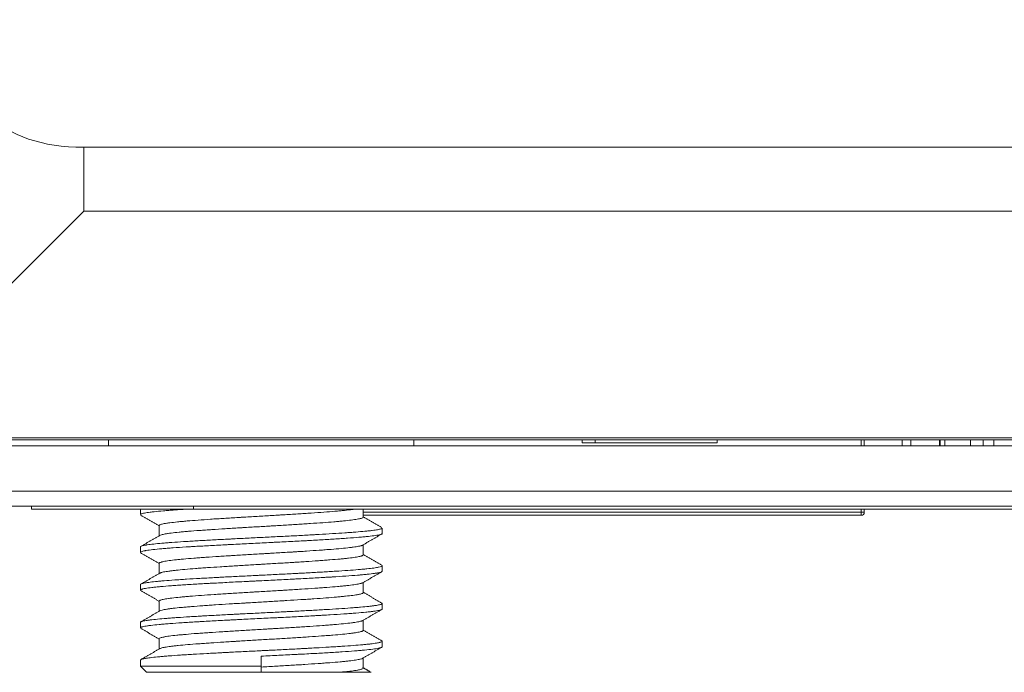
# Model space of a CAD drawing. Header units: millimetres. Extents: x 990 to 1809, y 0 to 562.
# Tile 536 of 550: x 1553 to 1586, y 273 to 295. Entities that reach past the tile are written whole.
import ezdxf

# ---------------------------------------------------------------- set-up
doc = ezdxf.new("R2010")
doc.units = ezdxf.units.MM
doc.layers.add('1', color=7, linetype='Continuous', true_color=0xffffff)
doc.layers.add('10', color=7, linetype='Continuous')

msp = doc.modelspace()

# ---------------------------------------------------------------- linework, layer by layer
at = {"layer": '1', "color": 7, "linetype": 'Continuous', "lineweight": 18}
for p, q in [((1555.474, 290.525), (1682.248, 290.525)), ((1555.474, 288.412), (1555.474, 290.525)), ((1555.474, 288.412), (1547.96, 280.898)), ((1682.248, 288.412), (1555.474, 288.412)), ((1547.96, 280.898), (1689.762, 280.898)), ((1696.698, 280.638), (1541.024, 280.638)), ((1547.96, 280.84), (1689.762, 280.84)), ((1536.875, 279.138), (1700.846, 279.138)), ((1700.846, 278.638), (1536.875, 278.638)), ((1553.752, 278.638), (1553.752, 278.538)), ((1559.106, 278.638), (1559.106, 278.538)), ((1559.106, 278.638), (1559.106, 278.538)), ((1567.957, 278.638), (1567.957, 278.638)), ((1568.101, 278.638), (1568.101, 278.638)), ((1569.345, 278.638), (1569.345, 278.638)), ((1569.488, 278.638), (1569.488, 278.638)), ((1578.383, 278.638), (1578.383, 278.638)), ((1579.776, 278.638), (1579.776, 278.638)), ((1579.914, 278.638), (1579.914, 278.638)), ((1567.957, 278.538), (1567.957, 278.526)), ((1568.101, 278.538), (1568.101, 278.526)), ((1569.345, 278.526), (1569.345, 278.538)), ((1569.488, 278.526), (1569.488, 278.538)), ((1578.383, 278.538), (1578.383, 278.526)), ((1579.776, 278.526), (1579.776, 278.538)), ((1579.914, 278.526), (1579.914, 278.538))]:
    msp.add_line(p, q, dxfattribs=at)
msp.add_ellipse((1574.909, 314.187), major_axis=(-22.581, -22.581), ratio=0.313146, start_param=5.979712, end_param=6.586658, dxfattribs=at)
for points in [[(1553.752, 278.638), (1555.537, 278.638), (1557.321, 278.638), (1559.106, 278.638)], [(1693.324, 278.638), (1648.585, 278.638), (1603.845, 278.638), (1559.106, 278.638)], [(1553.752, 278.538), (1555.537, 278.538), (1557.321, 278.538), (1559.106, 278.538)], [(1693.324, 278.538), (1648.585, 278.538), (1603.845, 278.538), (1559.106, 278.538)]]:
    msp.add_open_spline(points, degree=3, dxfattribs=at)
at = {"layer": '10', "color": 7, "linetype": 'Continuous', "lineweight": 18}
for p, q in [((1556.3, 280.84), (1556.3, 280.638)), ((1566.4, 280.638), (1566.4, 280.84)), ((1571.967, 280.84), (1571.967, 280.738)), ((1571.967, 280.738), (1572.402, 280.738)), ((1572.402, 280.738), (1572.402, 280.84)), ((1572.402, 280.738), (1576.436, 280.738)), ((1576.436, 280.738), (1576.436, 280.84)), ((1581.206, 280.638), (1581.206, 280.84)), ((1581.306, 280.84), (1581.306, 280.638)), ((1582.558, 280.638), (1582.558, 280.84)), ((1582.85, 280.638), (1582.85, 280.84)), ((1583.789, 280.638), (1583.789, 280.84)), ((1583.817, 280.84), (1583.817, 280.638)), ((1583.966, 280.84), (1583.966, 280.638)), ((1584.824, 280.84), (1584.824, 280.638)), ((1585.243, 280.67), (1585.243, 280.84)), ((1585.593, 280.84), (1585.593, 280.67)), ((1581.206, 278.638), (1581.206, 278.638)), ((1581.306, 278.638), (1581.306, 278.638)), ((1557.35, 278.538), (1557.35, 278.359)), ((1564.725, 278.278), (1564.725, 278.538)), ((1564.725, 278.438), (1581.206, 278.438)), ((1581.206, 278.338), (1564.725, 278.338)), ((1581.206, 278.438), (1581.206, 278.538)), ((1581.206, 278.438), (1581.306, 278.438)), ((1581.206, 278.438), (1581.206, 278.338)), ((1581.306, 278.538), (1581.306, 278.438)), ((1557.975, 277.999), (1557.975, 277.663)), ((1565.35, 277.734), (1565.35, 277.917)), ((1557.35, 277.292), (1557.35, 277.109)), ((1564.725, 277.028), (1564.725, 277.363)), ((1557.975, 276.748), (1557.975, 276.413)), ((1565.35, 276.484), (1565.35, 276.667)), ((1557.35, 276.042), (1557.35, 275.859)), ((1564.725, 275.778), (1564.725, 276.113)), ((1557.975, 275.499), (1557.975, 275.163)), ((1565.35, 275.234), (1565.35, 275.417)), ((1557.35, 274.792), (1557.35, 274.609)), ((1564.725, 274.528), (1564.725, 274.863)), ((1557.975, 274.248), (1557.975, 273.913)), ((1565.35, 273.984), (1565.35, 274.167)), ((1557.35, 273.542), (1557.35, 273.338)), ((1561.35, 273.338), (1561.35, 273.672)), ((1564.725, 273.278), (1564.725, 273.613)), ((1557.35, 273.338), (1557.55, 273.138)), ((1557.35, 273.338), (1561.35, 273.338)), ((1557.55, 273.138), (1561.35, 273.138)), ((1561.35, 273.338), (1561.35, 273.138)), ((1563.928, 273.138), (1561.35, 273.138))]:
    msp.add_line(p, q, dxfattribs=at)
for centre, radius, start, end in [((1585.418, 280.67), 0.175, 180, 190.5411), ((1585.418, 280.67), 0.175, 349.4589, 0), ((1581.206, 278.438), 0.1, 270, 0)]:
    msp.add_arc(centre, radius, start, end, dxfattribs=at)
for points, knots in [([(1557.35, 278.359), (1557.35, 278.362), (1557.351, 278.365), (1557.355, 278.37), (1557.358, 278.372), (1557.364, 278.376), (1557.366, 278.377), (1557.371, 278.38), (1557.383, 278.386), (1557.402, 278.392), (1557.456, 278.406), (1557.506, 278.416), (1557.602, 278.431), (1557.638, 278.435), (1557.696, 278.443), (1557.717, 278.445), (1557.759, 278.45), (1557.781, 278.453), (1557.894, 278.465), (1557.996, 278.475), (1558.168, 278.489), (1558.228, 278.494), (1558.322, 278.501), (1558.355, 278.504), (1558.421, 278.508), (1558.455, 278.511), (1558.605, 278.522), (1558.727, 278.53), (1558.856, 278.538)], [0, 0, 0, 0, 0.044472, 0.044472, 0.085348, 0.085348, 0.105787, 0.105787, 0.126225, 0.207978, 0.207978, 0.371484, 0.371484, 0.453236, 0.453236, 0.494113, 0.494113, 0.534989, 0.534989, 0.698495, 0.698495, 0.780248, 0.780248, 0.821125, 0.821125, 0.862001, 0.862001, 1, 1, 1, 1]), ([(1564.419, 278.538), (1564.4, 278.536), (1564.381, 278.533), (1564.286, 278.521), (1564.2, 278.511), (1564.057, 278.496), (1564.007, 278.491), (1563.927, 278.484), (1563.9, 278.481), (1563.845, 278.476), (1563.816, 278.474), (1563.672, 278.462), (1563.55, 278.452), (1563.289, 278.433), (1563.151, 278.423), (1562.932, 278.408), (1562.858, 278.403), (1562.708, 278.393), (1562.632, 278.388), (1562.401, 278.374), (1562.242, 278.364), (1562.04, 278.352), (1561.999, 278.35), (1561.916, 278.345), (1561.875, 278.342), (1561.751, 278.335), (1561.669, 278.33), (1561.422, 278.315), (1561.256, 278.305), (1561.009, 278.291), (1560.926, 278.286), (1560.802, 278.279), (1560.761, 278.276), (1560.679, 278.271), (1560.639, 278.269), (1560.436, 278.257), (1560.278, 278.247), (1560.048, 278.232), (1559.934, 278.225), (1559.822, 278.218), (1559.748, 278.213), (1559.711, 278.21), (1559.53, 278.198), (1559.393, 278.188), (1559.134, 278.169), (1559.011, 278.159), (1558.868, 278.147), (1558.84, 278.144), (1558.785, 278.139), (1558.758, 278.137), (1558.679, 278.13), (1558.63, 278.125), (1558.488, 278.11), (1558.403, 278.1), (1558.311, 278.088), (1558.293, 278.086), (1558.259, 278.081), (1558.242, 278.078), (1558.195, 278.071), (1558.166, 278.066), (1558.089, 278.051), (1558.05, 278.042), (1558.008, 278.027), (1557.992, 278.02), (1557.983, 278.012), (1557.978, 278.007), (1557.976, 278.005), (1557.975, 278.001), (1557.975, 278), (1557.975, 277.999)], [0, 0, 0, 0, 0.014783, 0.014783, 0.06913, 0.06913, 0.096304, 0.096304, 0.109891, 0.109891, 0.123478, 0.123478, 0.177826, 0.177826, 0.232174, 0.232174, 0.259348, 0.259348, 0.286522, 0.286522, 0.34087, 0.34087, 0.354457, 0.354457, 0.368044, 0.368044, 0.395217, 0.395217, 0.449565, 0.449565, 0.476739, 0.476739, 0.490326, 0.490326, 0.503913, 0.503913, 0.558261, 0.558261, 0.585435, 0.599022, 0.599022, 0.612609, 0.612609, 0.666957, 0.666957, 0.721305, 0.721305, 0.734891, 0.734891, 0.748478, 0.748478, 0.775652, 0.775652, 0.83, 0.83, 0.843587, 0.843587, 0.857174, 0.857174, 0.884348, 0.884348, 0.938696, 0.938696, 0.96587, 0.979457, 0.979457, 0.993044, 0.993044, 1, 1, 1, 1]), ([(1557.989, 277.671), (1558, 277.678), (1558.018, 277.685), (1558.076, 277.702), (1558.119, 277.712), (1558.189, 277.724), (1558.203, 277.726), (1558.234, 277.731), (1558.249, 277.734), (1558.299, 277.741), (1558.334, 277.745), (1558.448, 277.76), (1558.534, 277.769), (1558.654, 277.781), (1558.679, 277.784), (1558.729, 277.788), (1558.755, 277.791), (1558.835, 277.798), (1558.89, 277.803), (1559.06, 277.817), (1559.181, 277.827), (1559.374, 277.841), (1559.474, 277.848), (1559.577, 277.855), (1559.647, 277.86), (1559.683, 277.862), (1559.861, 277.874), (1560.007, 277.884), (1560.309, 277.903), (1560.464, 277.912), (1560.663, 277.924), (1560.703, 277.927), (1560.784, 277.932), (1560.824, 277.934), (1560.944, 277.941), (1561.025, 277.946), (1561.266, 277.96), (1561.427, 277.97), (1561.629, 277.982), (1561.67, 277.984), (1561.751, 277.989), (1561.791, 277.991), (1561.913, 277.998), (1561.992, 278.003), (1562.23, 278.018), (1562.384, 278.027), (1562.611, 278.041), (1562.686, 278.046), (1562.796, 278.053), (1562.833, 278.056), (1562.906, 278.061), (1562.942, 278.063), (1563.121, 278.075), (1563.256, 278.084), (1563.513, 278.103), (1563.635, 278.113), (1563.778, 278.125), (1563.807, 278.127), (1563.862, 278.132), (1563.889, 278.135), (1563.968, 278.142), (1564.018, 278.146), (1564.162, 278.161), (1564.248, 278.17), (1564.363, 278.185), (1564.399, 278.189), (1564.465, 278.199), (1564.496, 278.204), (1564.578, 278.218), (1564.622, 278.228), (1564.671, 278.242), (1564.692, 278.249), (1564.705, 278.256), (1564.713, 278.261), (1564.716, 278.263), (1564.723, 278.27), (1564.725, 278.274), (1564.725, 278.277)], [0, 0, 0, 0, 0.036456, 0.036456, 0.08368, 0.08368, 0.095486, 0.095486, 0.107291, 0.107291, 0.130903, 0.130903, 0.178126, 0.178126, 0.189932, 0.189932, 0.201738, 0.201738, 0.22535, 0.22535, 0.272573, 0.272573, 0.296185, 0.30799, 0.30799, 0.319796, 0.319796, 0.36702, 0.36702, 0.414243, 0.414243, 0.426049, 0.426049, 0.437854, 0.437854, 0.461466, 0.461466, 0.508689, 0.508689, 0.520495, 0.520495, 0.532301, 0.532301, 0.555913, 0.555913, 0.603136, 0.603136, 0.626748, 0.626748, 0.638554, 0.638554, 0.650359, 0.650359, 0.697583, 0.697583, 0.744806, 0.744806, 0.756612, 0.756612, 0.768418, 0.768418, 0.792029, 0.792029, 0.839253, 0.839253, 0.862864, 0.862864, 0.886476, 0.886476, 0.933699, 0.933699, 0.957311, 0.969117, 0.969117, 0.980923, 0.980923, 1, 1, 1, 1]), ([(1565.35, 277.917), (1565.35, 277.916), (1565.35, 277.916), (1565.349, 277.911), (1565.345, 277.906), (1565.335, 277.9), (1565.331, 277.897), (1565.321, 277.893), (1565.316, 277.891), (1565.284, 277.88), (1565.248, 277.871), (1565.152, 277.853), (1565.093, 277.845), (1565.005, 277.834), (1564.986, 277.831), (1564.948, 277.827), (1564.928, 277.825), (1564.867, 277.818), (1564.824, 277.814), (1564.687, 277.8), (1564.587, 277.792), (1564.421, 277.778), (1564.364, 277.774), (1564.274, 277.767), (1564.243, 277.765), (1564.181, 277.761), (1564.149, 277.759), (1563.988, 277.747), (1563.852, 277.739), (1563.567, 277.721), (1563.418, 277.712), (1563.223, 277.701), (1563.184, 277.699), (1563.104, 277.695), (1563.064, 277.692), (1562.942, 277.686), (1562.86, 277.681), (1562.612, 277.668), (1562.443, 277.659), (1562.185, 277.646), (1562.098, 277.642), (1561.923, 277.633), (1561.835, 277.628), (1561.568, 277.615), (1561.391, 277.606), (1561.038, 277.589), (1560.862, 277.58), (1560.6, 277.567), (1560.513, 277.562), (1560.382, 277.556), (1560.339, 277.553), (1560.253, 277.549), (1560.21, 277.547), (1559.998, 277.536), (1559.833, 277.527), (1559.513, 277.509), (1559.357, 277.501), (1559.168, 277.489), (1559.131, 277.487), (1559.057, 277.483), (1558.949, 277.476), (1558.844, 277.47), (1558.641, 277.457), (1558.514, 277.448), (1558.335, 277.435), (1558.277, 277.43), (1558.194, 277.423), (1558.166, 277.421), (1558.113, 277.417), (1558.087, 277.414), (1557.961, 277.403), (1557.87, 277.395), (1557.709, 277.377), (1557.639, 277.368), (1557.564, 277.357), (1557.55, 277.355), (1557.523, 277.351), (1557.485, 277.344), (1557.453, 277.337), (1557.399, 277.324), (1557.374, 277.315), (1557.354, 277.302), (1557.351, 277.298), (1557.35, 277.293), (1557.35, 277.292), (1557.35, 277.292)], [0, 0, 0, 0, 0.00237, 0.00237, 0.023539, 0.023539, 0.034123, 0.034123, 0.044707, 0.044707, 0.087044, 0.087044, 0.129381, 0.129381, 0.139965, 0.139965, 0.15055, 0.15055, 0.171718, 0.171718, 0.214055, 0.214055, 0.235224, 0.235224, 0.245808, 0.245808, 0.256392, 0.256392, 0.298729, 0.298729, 0.341066, 0.341066, 0.351651, 0.351651, 0.362235, 0.362235, 0.383403, 0.383403, 0.42574, 0.42574, 0.446909, 0.446909, 0.468077, 0.468077, 0.510414, 0.510414, 0.552751, 0.552751, 0.57392, 0.57392, 0.584504, 0.584504, 0.595088, 0.595088, 0.637425, 0.637425, 0.679762, 0.679762, 0.690347, 0.690347, 0.700931, 0.722099, 0.722099, 0.764436, 0.764436, 0.785605, 0.785605, 0.796189, 0.796189, 0.806773, 0.806773, 0.849111, 0.849111, 0.891448, 0.891448, 0.902032, 0.902032, 0.912616, 0.933785, 0.933785, 0.976122, 0.976122, 0.99729, 0.99729, 1, 1, 1, 1]), ([(1557.35, 277.109), (1557.35, 277.111), (1557.35, 277.112), (1557.355, 277.123), (1557.373, 277.133), (1557.421, 277.147), (1557.441, 277.152), (1557.476, 277.16), (1557.488, 277.162), (1557.509, 277.166), (1557.516, 277.167), (1557.53, 277.169), (1557.537, 277.171), (1557.605, 277.181), (1557.679, 277.191), (1557.852, 277.211), (1557.951, 277.22), (1558.091, 277.233), (1558.12, 277.235), (1558.179, 277.24), (1558.269, 277.247), (1558.365, 277.254), (1558.565, 277.269), (1558.708, 277.279), (1558.9, 277.291), (1558.958, 277.294), (1559.018, 277.298), (1559.058, 277.301), (1559.079, 277.302), (1559.18, 277.308), (1559.263, 277.313), (1559.517, 277.327), (1559.692, 277.337), (1559.964, 277.351), (1560.056, 277.356), (1560.196, 277.364), (1560.243, 277.366), (1560.338, 277.371), (1560.386, 277.374), (1560.625, 277.386), (1560.817, 277.395), (1561.205, 277.415), (1561.4, 277.424), (1561.646, 277.437), (1561.695, 277.439), (1561.793, 277.444), (1561.842, 277.446), (1561.987, 277.454), (1562.083, 277.459), (1562.369, 277.473), (1562.556, 277.483), (1562.785, 277.495), (1562.831, 277.497), (1562.922, 277.502), (1562.967, 277.505), (1563.102, 277.512), (1563.189, 277.517), (1563.445, 277.532), (1563.609, 277.541), (1563.842, 277.556), (1563.918, 277.561), (1564.029, 277.568), (1564.065, 277.57), (1564.137, 277.575), (1564.172, 277.578), (1564.343, 277.59), (1564.469, 277.6), (1564.641, 277.614), (1564.695, 277.619), (1564.773, 277.626), (1564.81, 277.63), (1564.846, 277.633), (1564.87, 277.636), (1564.882, 277.637), (1564.984, 277.648), (1565.062, 277.658), (1565.19, 277.677), (1565.241, 277.687), (1565.287, 277.699), (1565.296, 277.702), (1565.311, 277.706), (1565.317, 277.709), (1565.334, 277.716), (1565.342, 277.721), (1565.349, 277.729), (1565.35, 277.731), (1565.35, 277.734)], [0, 0, 0, 0, 0.006718, 0.006718, 0.053377, 0.053377, 0.076707, 0.076707, 0.088372, 0.088372, 0.094204, 0.094204, 0.100037, 0.100037, 0.146696, 0.146696, 0.193355, 0.193355, 0.20502, 0.20502, 0.216685, 0.240014, 0.240014, 0.286674, 0.286674, 0.298338, 0.304171, 0.304171, 0.310003, 0.310003, 0.333333, 0.333333, 0.379992, 0.379992, 0.403322, 0.403322, 0.414987, 0.414987, 0.426651, 0.426651, 0.473311, 0.473311, 0.51997, 0.51997, 0.531635, 0.531635, 0.543299, 0.543299, 0.566629, 0.566629, 0.613288, 0.613288, 0.624953, 0.624953, 0.636618, 0.636618, 0.659948, 0.659948, 0.706607, 0.706607, 0.729936, 0.729936, 0.741601, 0.741601, 0.753266, 0.753266, 0.799925, 0.799925, 0.823255, 0.823255, 0.83492, 0.840752, 0.840752, 0.846584, 0.846584, 0.893244, 0.893244, 0.939903, 0.939903, 0.951568, 0.951568, 0.963233, 0.963233, 0.986562, 0.986562, 1, 1, 1, 1]), ([(1564.708, 277.354), (1564.702, 277.35), (1564.694, 277.346), (1564.678, 277.34), (1564.671, 277.338), (1564.655, 277.333), (1564.647, 277.331), (1564.599, 277.318), (1564.55, 277.309), (1564.459, 277.294), (1564.426, 277.289), (1564.354, 277.279), (1564.316, 277.274), (1564.19, 277.26), (1564.097, 277.25), (1563.892, 277.23), (1563.78, 277.221), (1563.628, 277.208), (1563.597, 277.206), (1563.534, 277.201), (1563.502, 277.199), (1563.405, 277.191), (1563.339, 277.186), (1563.135, 277.172), (1562.992, 277.162), (1562.77, 277.147), (1562.694, 277.142), (1562.578, 277.135), (1562.539, 277.133), (1562.46, 277.128), (1562.421, 277.125), (1562.223, 277.113), (1562.063, 277.103), (1561.818, 277.089), (1561.695, 277.081), (1561.571, 277.074), (1561.487, 277.069), (1561.446, 277.067), (1561.237, 277.054), (1561.072, 277.045), (1560.745, 277.025), (1560.583, 277.016), (1560.382, 277.003), (1560.342, 277.001), (1560.263, 276.996), (1560.223, 276.993), (1560.106, 276.986), (1560.03, 276.981), (1559.804, 276.966), (1559.659, 276.957), (1559.485, 276.945), (1559.451, 276.942), (1559.382, 276.937), (1559.348, 276.935), (1559.248, 276.927), (1559.184, 276.922), (1558.997, 276.908), (1558.882, 276.898), (1558.721, 276.884), (1558.67, 276.879), (1558.597, 276.871), (1558.573, 276.869), (1558.526, 276.864), (1558.503, 276.861), (1558.394, 276.849), (1558.317, 276.839), (1558.186, 276.82), (1558.132, 276.81), (1558.078, 276.798), (1558.068, 276.795), (1558.05, 276.791), (1558.041, 276.788), (1558.018, 276.781), (1558.006, 276.776), (1557.982, 276.763), (1557.975, 276.756), (1557.975, 276.748)], [0, 0, 0, 0, 0.017639, 0.017639, 0.029754, 0.029754, 0.041868, 0.041868, 0.090327, 0.090327, 0.114557, 0.114557, 0.138786, 0.138786, 0.187245, 0.187245, 0.235704, 0.235704, 0.247819, 0.247819, 0.259934, 0.259934, 0.284163, 0.284163, 0.332622, 0.332622, 0.356852, 0.356852, 0.368967, 0.368967, 0.381081, 0.381081, 0.42954, 0.42954, 0.45377, 0.465885, 0.465885, 0.477999, 0.477999, 0.526458, 0.526458, 0.574917, 0.574917, 0.587032, 0.587032, 0.599147, 0.599147, 0.623376, 0.623376, 0.671835, 0.671835, 0.68395, 0.68395, 0.696065, 0.696065, 0.720294, 0.720294, 0.768753, 0.768753, 0.792983, 0.792983, 0.805098, 0.805098, 0.817212, 0.817212, 0.865671, 0.865671, 0.91413, 0.91413, 0.926245, 0.926245, 0.93836, 0.93836, 0.962589, 0.962589, 1, 1, 1, 1]), ([(1557.991, 276.422), (1557.997, 276.425), (1558.004, 276.429), (1558.018, 276.435), (1558.025, 276.437), (1558.04, 276.442), (1558.048, 276.444), (1558.075, 276.452), (1558.096, 276.456), (1558.167, 276.471), (1558.224, 276.48), (1558.327, 276.494), (1558.382, 276.502), (1558.444, 276.509), (1558.486, 276.514), (1558.508, 276.516), (1558.62, 276.528), (1558.718, 276.538), (1558.932, 276.557), (1559.048, 276.566), (1559.203, 276.578), (1559.235, 276.58), (1559.299, 276.585), (1559.332, 276.588), (1559.43, 276.595), (1559.497, 276.6), (1559.703, 276.614), (1559.845, 276.623), (1560.068, 276.638), (1560.143, 276.643), (1560.298, 276.652), (1560.375, 276.657), (1560.609, 276.671), (1560.768, 276.681), (1561.008, 276.695), (1561.129, 276.702), (1561.251, 276.709), (1561.332, 276.714), (1561.373, 276.717), (1561.577, 276.729), (1561.899, 276.747), (1562.213, 276.767), (1562.407, 276.779), (1562.446, 276.781), (1562.523, 276.786), (1562.561, 276.788), (1562.674, 276.795), (1562.748, 276.8), (1562.966, 276.814), (1563.106, 276.824), (1563.307, 276.838), (1563.373, 276.843), (1563.469, 276.85), (1563.501, 276.853), (1563.563, 276.857), (1563.593, 276.86), (1563.743, 276.872), (1563.854, 276.881), (1564.008, 276.895), (1564.081, 276.903), (1564.15, 276.91), (1564.195, 276.915), (1564.217, 276.917), (1564.322, 276.929), (1564.396, 276.939), (1564.521, 276.958), (1564.573, 276.967), (1564.625, 276.979), (1564.635, 276.981), (1564.652, 276.986), (1564.661, 276.989), (1564.683, 276.996), (1564.695, 277.001), (1564.718, 277.013), (1564.725, 277.02), (1564.725, 277.028)], [0, 0, 0, 0, 0.017026, 0.017026, 0.02885, 0.02885, 0.040674, 0.040674, 0.064321, 0.064321, 0.111616, 0.111616, 0.135263, 0.147087, 0.147087, 0.158911, 0.158911, 0.206205, 0.206205, 0.2535, 0.2535, 0.265324, 0.265324, 0.277147, 0.277147, 0.300795, 0.300795, 0.34809, 0.34809, 0.371737, 0.371737, 0.395384, 0.395384, 0.442679, 0.442679, 0.466326, 0.47815, 0.47815, 0.489974, 0.489974, 0.537269, 0.584563, 0.584563, 0.596387, 0.596387, 0.608211, 0.608211, 0.631858, 0.631858, 0.679153, 0.679153, 0.7028, 0.7028, 0.714624, 0.714624, 0.726448, 0.726448, 0.773742, 0.773742, 0.79739, 0.809213, 0.809213, 0.821037, 0.821037, 0.868332, 0.868332, 0.915626, 0.915626, 0.92745, 0.92745, 0.939274, 0.939274, 0.962921, 0.962921, 1, 1, 1, 1]), ([(1565.333, 276.685), (1565.333, 276.685), (1565.333, 276.685), (1565.337, 276.683), (1565.341, 276.68), (1565.346, 276.676), (1565.348, 276.674), (1565.353, 276.663), (1565.345, 276.654), (1565.307, 276.636), (1565.277, 276.628), (1565.223, 276.617), (1565.212, 276.614), (1565.188, 276.61), (1565.149, 276.603), (1565.105, 276.597), (1565.008, 276.584), (1564.932, 276.575), (1564.803, 276.561), (1564.758, 276.557), (1564.685, 276.55), (1564.66, 276.548), (1564.609, 276.544), (1564.583, 276.541), (1564.45, 276.53), (1564.335, 276.522), (1564.089, 276.504), (1563.957, 276.495), (1563.782, 276.484), (1563.746, 276.482), (1563.674, 276.478), (1563.565, 276.471), (1563.452, 276.464), (1563.224, 276.451), (1563.066, 276.443), (1562.821, 276.429), (1562.738, 276.425), (1562.612, 276.418), (1562.57, 276.416), (1562.484, 276.411), (1562.441, 276.409), (1562.227, 276.398), (1561.88, 276.381), (1561.527, 276.363), (1561.304, 276.352), (1561.26, 276.35), (1561.17, 276.345), (1561.126, 276.343), (1560.992, 276.337), (1560.904, 276.332), (1560.641, 276.319), (1560.468, 276.31), (1560.212, 276.297), (1560.128, 276.293), (1560.001, 276.286), (1559.96, 276.284), (1559.876, 276.279), (1559.835, 276.277), (1559.629, 276.266), (1559.313, 276.248), (1559.021, 276.231), (1558.846, 276.22), (1558.812, 276.218), (1558.743, 276.213), (1558.709, 276.211), (1558.61, 276.204), (1558.546, 276.2), (1558.361, 276.187), (1558.246, 276.178), (1558.088, 276.165), (1558.037, 276.16), (1557.965, 276.154), (1557.942, 276.151), (1557.896, 276.147), (1557.873, 276.145), (1557.765, 276.134), (1557.69, 276.125), (1557.561, 276.107), (1557.508, 276.099), (1557.455, 276.087), (1557.445, 276.085), (1557.426, 276.081), (1557.418, 276.079), (1557.395, 276.072), (1557.382, 276.068), (1557.357, 276.056), (1557.35, 276.049), (1557.35, 276.042)], [0, 0, 0, 0, 0.000164, 0.000164, 0.010447, 0.010447, 0.02073, 0.02073, 0.061862, 0.061862, 0.102994, 0.102994, 0.113277, 0.113277, 0.12356, 0.144126, 0.144126, 0.185258, 0.185258, 0.205824, 0.205824, 0.216107, 0.216107, 0.22639, 0.22639, 0.267522, 0.267522, 0.308654, 0.308654, 0.318937, 0.318937, 0.32922, 0.349786, 0.349786, 0.390917, 0.390917, 0.411483, 0.411483, 0.421766, 0.421766, 0.432049, 0.432049, 0.473181, 0.514313, 0.514313, 0.524596, 0.524596, 0.534879, 0.534879, 0.555445, 0.555445, 0.596577, 0.596577, 0.617143, 0.617143, 0.627426, 0.627426, 0.637709, 0.637709, 0.678841, 0.719973, 0.719973, 0.730256, 0.730256, 0.740539, 0.740539, 0.761105, 0.761105, 0.802237, 0.802237, 0.822803, 0.822803, 0.833086, 0.833086, 0.843369, 0.843369, 0.884501, 0.884501, 0.925632, 0.925632, 0.935915, 0.935915, 0.946198, 0.946198, 0.966764, 0.966764, 1, 1, 1, 1]), ([(1557.35, 275.859), (1557.35, 275.869), (1557.364, 275.879), (1557.396, 275.89), (1557.4, 275.891), (1557.408, 275.893), (1557.421, 275.897), (1557.435, 275.901), (1557.467, 275.908), (1557.492, 275.913), (1557.576, 275.927), (1557.646, 275.937), (1557.75, 275.949), (1557.772, 275.952), (1557.817, 275.957), (1557.84, 275.959), (1557.912, 275.966), (1557.964, 275.971), (1558.125, 275.986), (1558.245, 275.995), (1558.44, 276.01), (1558.508, 276.015), (1558.615, 276.022), (1558.651, 276.025), (1558.724, 276.029), (1558.762, 276.032), (1558.95, 276.044), (1559.109, 276.054), (1559.358, 276.068), (1559.444, 276.073), (1559.574, 276.08), (1559.64, 276.084), (1559.707, 276.088), (1559.752, 276.09), (1559.775, 276.091), (1559.979, 276.102), (1560.165, 276.112), (1560.541, 276.132), (1560.733, 276.141), (1560.977, 276.153), (1561.026, 276.156), (1561.125, 276.161), (1561.174, 276.163), (1561.321, 276.17), (1561.419, 276.175), (1561.711, 276.19), (1561.904, 276.2), (1562.192, 276.214), (1562.287, 276.219), (1562.406, 276.225), (1562.43, 276.226), (1562.477, 276.229), (1562.548, 276.232), (1562.618, 276.236), (1562.849, 276.248), (1563.027, 276.258), (1563.286, 276.272), (1563.371, 276.277), (1563.496, 276.285), (1563.537, 276.287), (1563.619, 276.292), (1563.66, 276.294), (1563.859, 276.307), (1564.008, 276.316), (1564.286, 276.336), (1564.415, 276.345), (1564.549, 276.356), (1564.563, 276.358), (1564.593, 276.36), (1564.607, 276.361), (1564.649, 276.365), (1564.732, 276.372), (1564.807, 276.379), (1564.948, 276.394), (1565.029, 276.404), (1565.115, 276.416), (1565.131, 276.418), (1565.162, 276.423), (1565.177, 276.426), (1565.218, 276.433), (1565.242, 276.438), (1565.303, 276.452), (1565.329, 276.462), (1565.347, 276.476), (1565.35, 276.48), (1565.35, 276.485)], [0, 0, 0, 0, 0.046278, 0.046278, 0.052109, 0.052109, 0.05794, 0.069603, 0.069603, 0.092928, 0.092928, 0.139579, 0.139579, 0.151241, 0.151241, 0.162904, 0.162904, 0.186229, 0.186229, 0.23288, 0.23288, 0.256205, 0.256205, 0.267868, 0.267868, 0.27953, 0.27953, 0.326181, 0.326181, 0.349506, 0.349506, 0.361169, 0.367, 0.367, 0.372831, 0.372831, 0.419482, 0.419482, 0.466132, 0.466132, 0.477795, 0.477795, 0.489458, 0.489458, 0.512783, 0.512783, 0.559433, 0.559433, 0.582759, 0.582759, 0.58859, 0.58859, 0.594421, 0.606084, 0.606084, 0.652734, 0.652734, 0.67606, 0.67606, 0.687722, 0.687722, 0.699385, 0.699385, 0.746036, 0.746036, 0.792686, 0.792686, 0.798517, 0.798517, 0.804349, 0.804349, 0.816011, 0.839337, 0.839337, 0.885987, 0.885987, 0.89765, 0.89765, 0.909312, 0.909312, 0.932638, 0.932638, 0.979288, 0.979288, 1, 1, 1, 1]), ([(1564.707, 276.103), (1564.703, 276.101), (1564.699, 276.099), (1564.672, 276.087), (1564.638, 276.077), (1564.58, 276.065), (1564.567, 276.062), (1564.541, 276.058), (1564.527, 276.055), (1564.484, 276.048), (1564.452, 276.043), (1564.348, 276.028), (1564.269, 276.019), (1564.133, 276.004), (1564.085, 275.999), (1564.01, 275.992), (1563.984, 275.989), (1563.931, 275.984), (1563.904, 275.982), (1563.766, 275.969), (1563.648, 275.96), (1563.458, 275.945), (1563.36, 275.938), (1563.258, 275.931), (1563.188, 275.926), (1563.153, 275.923), (1562.975, 275.911), (1562.828, 275.901), (1562.525, 275.882), (1562.368, 275.872), (1562.167, 275.86), (1562.126, 275.857), (1562.044, 275.852), (1562.004, 275.85), (1561.881, 275.843), (1561.799, 275.838), (1561.553, 275.823), (1561.388, 275.813), (1561.181, 275.801), (1561.139, 275.799), (1561.056, 275.794), (1561.014, 275.791), (1560.89, 275.784), (1560.808, 275.779), (1560.563, 275.764), (1560.404, 275.755), (1560.17, 275.74), (1560.092, 275.735), (1559.978, 275.728), (1559.939, 275.725), (1559.864, 275.72), (1559.827, 275.718), (1559.642, 275.706), (1559.502, 275.696), (1559.234, 275.676), (1559.108, 275.667), (1558.958, 275.654), (1558.929, 275.652), (1558.872, 275.647), (1558.844, 275.645), (1558.762, 275.637), (1558.709, 275.632), (1558.56, 275.618), (1558.47, 275.608), (1558.37, 275.596), (1558.351, 275.593), (1558.313, 275.588), (1558.295, 275.586), (1558.243, 275.579), (1558.212, 275.574), (1558.126, 275.559), (1558.08, 275.549), (1558.03, 275.535), (1558.016, 275.53), (1557.999, 275.522), (1557.994, 275.52), (1557.986, 275.515), (1557.983, 275.513), (1557.977, 275.506), (1557.975, 275.502), (1557.975, 275.499)], [0, 0, 0, 0, 0.010865, 0.010865, 0.059371, 0.059371, 0.071498, 0.071498, 0.083624, 0.083624, 0.107877, 0.107877, 0.156383, 0.156383, 0.180636, 0.180636, 0.192763, 0.192763, 0.204889, 0.204889, 0.253395, 0.253395, 0.277648, 0.289775, 0.289775, 0.301901, 0.301901, 0.350407, 0.350407, 0.398913, 0.398913, 0.41104, 0.41104, 0.423166, 0.423166, 0.447419, 0.447419, 0.495925, 0.495925, 0.508052, 0.508052, 0.520178, 0.520178, 0.544431, 0.544431, 0.592937, 0.592937, 0.61719, 0.61719, 0.629317, 0.629317, 0.641443, 0.641443, 0.689949, 0.689949, 0.738455, 0.738455, 0.750582, 0.750582, 0.762708, 0.762708, 0.786961, 0.786961, 0.835467, 0.835467, 0.847594, 0.847594, 0.85972, 0.85972, 0.883973, 0.883973, 0.932479, 0.932479, 0.956732, 0.956732, 0.968858, 0.968858, 0.980985, 0.980985, 1, 1, 1, 1]), ([(1557.99, 275.172), (1557.99, 275.172), (1557.991, 275.172), (1558.007, 275.182), (1558.061, 275.201), (1558.161, 275.22), (1558.237, 275.232), (1558.253, 275.234), (1558.287, 275.239), (1558.304, 275.241), (1558.358, 275.248), (1558.396, 275.253), (1558.519, 275.267), (1558.61, 275.277), (1558.761, 275.291), (1558.814, 275.296), (1558.897, 275.303), (1558.925, 275.306), (1558.983, 275.311), (1559.012, 275.313), (1559.159, 275.325), (1559.285, 275.334), (1559.483, 275.349), (1559.585, 275.356), (1559.691, 275.363), (1559.762, 275.368), (1559.798, 275.37), (1559.981, 275.382), (1560.13, 275.392), (1560.436, 275.411), (1560.593, 275.42), (1560.793, 275.432), (1560.833, 275.435), (1560.914, 275.439), (1560.954, 275.442), (1561.076, 275.449), (1561.157, 275.454), (1561.399, 275.468), (1561.56, 275.478), (1561.801, 275.492), (1561.881, 275.497), (1562.002, 275.504), (1562.042, 275.506), (1562.121, 275.511), (1562.161, 275.513), (1562.357, 275.525), (1562.51, 275.535), (1562.733, 275.549), (1562.843, 275.556), (1562.95, 275.563), (1563.022, 275.568), (1563.057, 275.571), (1563.232, 275.583), (1563.364, 275.592), (1563.614, 275.611), (1563.731, 275.621), (1563.868, 275.633), (1563.895, 275.635), (1563.948, 275.64), (1563.974, 275.642), (1564.049, 275.649), (1564.097, 275.654), (1564.233, 275.669), (1564.314, 275.678), (1564.42, 275.692), (1564.453, 275.697), (1564.498, 275.704), (1564.513, 275.707), (1564.54, 275.712), (1564.553, 275.714), (1564.615, 275.726), (1564.653, 275.735), (1564.692, 275.75), (1564.703, 275.754), (1564.718, 275.764), (1564.722, 275.769), (1564.725, 275.775), (1564.725, 275.776), (1564.725, 275.778)], [0, 0, 0, 0, 0.000567, 0.000567, 0.047844, 0.095121, 0.095121, 0.10694, 0.10694, 0.118759, 0.118759, 0.142398, 0.142398, 0.189675, 0.189675, 0.213313, 0.213313, 0.225132, 0.225132, 0.236951, 0.236951, 0.284228, 0.284228, 0.307867, 0.319686, 0.319686, 0.331505, 0.331505, 0.378782, 0.378782, 0.426059, 0.426059, 0.437878, 0.437878, 0.449697, 0.449697, 0.473336, 0.473336, 0.520612, 0.520612, 0.544251, 0.544251, 0.55607, 0.55607, 0.567889, 0.567889, 0.615166, 0.615166, 0.638804, 0.650624, 0.650624, 0.662443, 0.662443, 0.70972, 0.70972, 0.756997, 0.756997, 0.768816, 0.768816, 0.780635, 0.780635, 0.804273, 0.804273, 0.85155, 0.85155, 0.875189, 0.875189, 0.887008, 0.887008, 0.898827, 0.898827, 0.946104, 0.946104, 0.969742, 0.969742, 0.993381, 0.993381, 1, 1, 1, 1]), ([(1565.334, 275.435), (1565.337, 275.433), (1565.341, 275.431), (1565.348, 275.424), (1565.35, 275.42), (1565.349, 275.413), (1565.348, 275.411), (1565.344, 275.406), (1565.342, 275.404), (1565.325, 275.393), (1565.3, 275.384), (1565.227, 275.367), (1565.179, 275.358), (1565.105, 275.347), (1565.089, 275.345), (1565.056, 275.34), (1565.039, 275.338), (1564.986, 275.331), (1564.948, 275.327), (1564.827, 275.314), (1564.736, 275.305), (1564.585, 275.292), (1564.532, 275.287), (1564.449, 275.281), (1564.421, 275.278), (1564.363, 275.274), (1564.333, 275.272), (1564.183, 275.261), (1564.055, 275.252), (1563.784, 275.234), (1563.641, 275.225), (1563.454, 275.214), (1563.416, 275.212), (1563.339, 275.208), (1563.3, 275.206), (1563.182, 275.199), (1563.103, 275.195), (1562.861, 275.181), (1562.697, 275.173), (1562.443, 275.159), (1562.358, 275.155), (1562.229, 275.148), (1562.185, 275.146), (1562.098, 275.142), (1562.054, 275.139), (1561.833, 275.128), (1561.657, 275.12), (1561.304, 275.102), (1561.127, 275.093), (1560.863, 275.08), (1560.774, 275.076), (1560.642, 275.069), (1560.598, 275.067), (1560.511, 275.062), (1560.468, 275.06), (1560.252, 275.049), (1560.083, 275.04), (1559.753, 275.023), (1559.592, 275.014), (1559.396, 275.003), (1559.357, 275.001), (1559.28, 274.996), (1559.167, 274.989), (1559.057, 274.983), (1558.843, 274.97), (1558.708, 274.961), (1558.516, 274.948), (1558.454, 274.943), (1558.364, 274.937), (1558.334, 274.934), (1558.277, 274.93), (1558.248, 274.928), (1558.11, 274.917), (1558.009, 274.908), (1557.828, 274.89), (1557.747, 274.882), (1557.659, 274.871), (1557.642, 274.868), (1557.609, 274.864), (1557.563, 274.857), (1557.522, 274.851), (1557.451, 274.837), (1557.415, 274.829), (1557.377, 274.815), (1557.368, 274.811), (1557.358, 274.804), (1557.355, 274.802), (1557.351, 274.798), (1557.35, 274.796), (1557.35, 274.793), (1557.35, 274.793), (1557.35, 274.792)], [0, 0, 0, 0, 0.010045, 0.010045, 0.030628, 0.030628, 0.040919, 0.040919, 0.051211, 0.051211, 0.092376, 0.092376, 0.133542, 0.133542, 0.143834, 0.143834, 0.154125, 0.154125, 0.174708, 0.174708, 0.215874, 0.215874, 0.236457, 0.236457, 0.246748, 0.246748, 0.25704, 0.25704, 0.298206, 0.298206, 0.339371, 0.339371, 0.349663, 0.349663, 0.359954, 0.359954, 0.380537, 0.380537, 0.421703, 0.421703, 0.442286, 0.442286, 0.452578, 0.452578, 0.462869, 0.462869, 0.504035, 0.504035, 0.545201, 0.545201, 0.565784, 0.565784, 0.576075, 0.576075, 0.586367, 0.586367, 0.627532, 0.627532, 0.668698, 0.668698, 0.67899, 0.67899, 0.689281, 0.709864, 0.709864, 0.75103, 0.75103, 0.771613, 0.771613, 0.781904, 0.781904, 0.792196, 0.792196, 0.833362, 0.833362, 0.874527, 0.874527, 0.884819, 0.884819, 0.89511, 0.915693, 0.915693, 0.956859, 0.956859, 0.977442, 0.977442, 0.987733, 0.987733, 0.998025, 0.998025, 1, 1, 1, 1]), ([(1557.35, 274.61), (1557.35, 274.61), (1557.35, 274.611), (1557.351, 274.615), (1557.353, 274.617), (1557.36, 274.625), (1557.369, 274.63), (1557.406, 274.644), (1557.444, 274.654), (1557.523, 274.668), (1557.553, 274.673), (1557.594, 274.679), (1557.603, 274.68), (1557.62, 274.683), (1557.647, 274.687), (1557.676, 274.69), (1557.775, 274.702), (1557.867, 274.712), (1558.024, 274.727), (1558.079, 274.732), (1558.166, 274.739), (1558.196, 274.741), (1558.258, 274.746), (1558.289, 274.749), (1558.45, 274.761), (1558.588, 274.77), (1558.883, 274.79), (1559.039, 274.8), (1559.226, 274.811), (1559.247, 274.812), (1559.289, 274.814), (1559.31, 274.815), (1559.374, 274.819), (1559.416, 274.822), (1559.546, 274.829), (1559.634, 274.834), (1559.901, 274.848), (1560.084, 274.858), (1560.319, 274.87), (1560.366, 274.873), (1560.462, 274.877), (1560.51, 274.88), (1560.655, 274.887), (1560.752, 274.892), (1561.042, 274.907), (1561.237, 274.916), (1561.529, 274.931), (1561.626, 274.936), (1561.773, 274.943), (1561.822, 274.945), (1561.919, 274.95), (1561.968, 274.953), (1562.21, 274.965), (1562.399, 274.975), (1562.77, 274.994), (1562.95, 275.004), (1563.149, 275.015), (1563.171, 275.016), (1563.215, 275.018), (1563.28, 275.022), (1563.429, 275.031), (1563.552, 275.038), (1563.792, 275.052), (1563.943, 275.062), (1564.122, 275.074), (1564.157, 275.077), (1564.226, 275.081), (1564.26, 275.084), (1564.36, 275.091), (1564.424, 275.096), (1564.606, 275.111), (1564.715, 275.12), (1564.861, 275.135), (1564.907, 275.14), (1564.961, 275.146), (1564.971, 275.147), (1564.992, 275.15), (1565.002, 275.151), (1565.032, 275.154), (1565.051, 275.157), (1565.141, 275.169), (1565.199, 275.179), (1565.288, 275.198), (1565.319, 275.208), (1565.345, 275.223), (1565.35, 275.229), (1565.35, 275.234)], [0, 0, 0, 0, 0.004576, 0.004576, 0.01625, 0.01625, 0.039597, 0.039597, 0.086291, 0.086291, 0.109638, 0.109638, 0.115475, 0.115475, 0.121311, 0.132985, 0.132985, 0.179679, 0.179679, 0.203026, 0.203026, 0.2147, 0.2147, 0.226373, 0.226373, 0.273067, 0.273067, 0.319761, 0.319761, 0.325598, 0.325598, 0.331435, 0.331435, 0.343108, 0.343108, 0.366455, 0.366455, 0.413149, 0.413149, 0.424823, 0.424823, 0.436496, 0.436496, 0.459843, 0.459843, 0.506537, 0.506537, 0.529884, 0.529884, 0.541558, 0.541558, 0.553231, 0.553231, 0.599926, 0.599926, 0.64662, 0.64662, 0.652456, 0.652456, 0.658293, 0.669967, 0.693314, 0.693314, 0.740008, 0.740008, 0.751681, 0.751681, 0.763355, 0.763355, 0.786702, 0.786702, 0.833396, 0.833396, 0.856743, 0.856743, 0.86258, 0.86258, 0.868416, 0.868416, 0.88009, 0.88009, 0.926784, 0.926784, 0.973478, 0.973478, 1, 1, 1, 1]), ([(1564.708, 274.854), (1564.707, 274.853), (1564.705, 274.852), (1564.697, 274.848), (1564.692, 274.846), (1564.679, 274.841), (1564.672, 274.838), (1564.633, 274.826), (1564.59, 274.816), (1564.508, 274.802), (1564.478, 274.797), (1564.428, 274.789), (1564.411, 274.787), (1564.375, 274.782), (1564.356, 274.78), (1564.259, 274.767), (1564.084, 274.748), (1563.869, 274.728), (1563.723, 274.716), (1563.693, 274.714), (1563.632, 274.709), (1563.601, 274.706), (1563.507, 274.699), (1563.443, 274.694), (1563.245, 274.68), (1563.106, 274.67), (1562.924, 274.658), (1562.887, 274.655), (1562.812, 274.65), (1562.774, 274.648), (1562.66, 274.64), (1562.583, 274.635), (1562.35, 274.621), (1562.191, 274.611), (1561.948, 274.597), (1561.866, 274.592), (1561.742, 274.584), (1561.701, 274.582), (1561.617, 274.577), (1561.576, 274.574), (1561.368, 274.562), (1561.203, 274.552), (1560.874, 274.533), (1560.711, 274.523), (1560.386, 274.503), (1560.228, 274.494), (1559.922, 274.474), (1559.774, 274.465), (1559.595, 274.452), (1559.56, 274.45), (1559.49, 274.445), (1559.455, 274.442), (1559.352, 274.435), (1559.286, 274.43), (1559.093, 274.416), (1558.973, 274.406), (1558.806, 274.391), (1558.752, 274.386), (1558.674, 274.379), (1558.649, 274.377), (1558.6, 274.372), (1558.576, 274.369), (1558.46, 274.357), (1558.378, 274.347), (1558.271, 274.333), (1558.238, 274.328), (1558.192, 274.32), (1558.178, 274.318), (1558.15, 274.313), (1558.137, 274.31), (1558.076, 274.298), (1558.002, 274.279), (1557.976, 274.259), (1557.975, 274.249), (1557.975, 274.249), (1557.975, 274.248)], [0, 0, 0, 0, 0.005618, 0.005618, 0.017726, 0.017726, 0.029834, 0.029834, 0.078265, 0.078265, 0.10248, 0.10248, 0.114588, 0.114588, 0.126695, 0.126695, 0.175126, 0.223557, 0.223557, 0.235665, 0.235665, 0.247773, 0.247773, 0.271988, 0.271988, 0.320419, 0.320419, 0.332527, 0.332527, 0.344634, 0.344634, 0.36885, 0.36885, 0.417281, 0.417281, 0.441496, 0.441496, 0.453604, 0.453604, 0.465712, 0.465712, 0.514142, 0.514142, 0.562573, 0.562573, 0.611004, 0.611004, 0.659435, 0.659435, 0.671543, 0.671543, 0.683651, 0.683651, 0.707866, 0.707866, 0.756297, 0.756297, 0.780512, 0.780512, 0.79262, 0.79262, 0.804728, 0.804728, 0.853159, 0.853159, 0.877374, 0.877374, 0.889482, 0.889482, 0.90159, 0.90159, 0.95002, 0.998451, 0.998451, 1, 1, 1, 1]), ([(1557.993, 273.923), (1558.003, 273.929), (1558.017, 273.935), (1558.05, 273.945), (1558.068, 273.95), (1558.099, 273.957), (1558.111, 273.959), (1558.135, 273.964), (1558.147, 273.967), (1558.213, 273.979), (1558.277, 273.988), (1558.388, 274.002), (1558.448, 274.009), (1558.513, 274.017), (1558.558, 274.021), (1558.581, 274.024), (1558.7, 274.036), (1558.803, 274.045), (1559.027, 274.064), (1559.146, 274.074), (1559.307, 274.086), (1559.339, 274.088), (1559.405, 274.093), (1559.439, 274.095), (1559.54, 274.103), (1559.609, 274.107), (1559.82, 274.122), (1559.965, 274.131), (1560.191, 274.146), (1560.268, 274.15), (1560.384, 274.157), (1560.424, 274.16), (1560.502, 274.165), (1560.542, 274.167), (1560.739, 274.179), (1560.899, 274.188), (1561.22, 274.208), (1561.382, 274.217), (1561.627, 274.232), (1561.708, 274.236), (1561.869, 274.246), (1561.948, 274.251), (1562.185, 274.265), (1562.341, 274.274), (1562.531, 274.286), (1562.57, 274.289), (1562.645, 274.294), (1562.683, 274.296), (1562.795, 274.303), (1562.868, 274.308), (1563.081, 274.322), (1563.218, 274.332), (1563.413, 274.346), (1563.477, 274.351), (1563.57, 274.358), (1563.6, 274.36), (1563.661, 274.365), (1563.69, 274.368), (1563.835, 274.38), (1563.941, 274.389), (1564.136, 274.408), (1564.225, 274.418), (1564.323, 274.43), (1564.342, 274.432), (1564.379, 274.437), (1564.397, 274.439), (1564.448, 274.446), (1564.479, 274.451), (1564.565, 274.465), (1564.611, 274.475), (1564.654, 274.487), (1564.662, 274.489), (1564.677, 274.494), (1564.684, 274.496), (1564.701, 274.504), (1564.71, 274.508), (1564.722, 274.518), (1564.725, 274.523), (1564.725, 274.528)], [0, 0, 0, 0, 0.027872, 0.027872, 0.051574, 0.051574, 0.063424, 0.063424, 0.075275, 0.075275, 0.122677, 0.122677, 0.146378, 0.158229, 0.158229, 0.17008, 0.17008, 0.217482, 0.217482, 0.264884, 0.264884, 0.276735, 0.276735, 0.288586, 0.288586, 0.312287, 0.312287, 0.359689, 0.359689, 0.38339, 0.38339, 0.395241, 0.395241, 0.407091, 0.407091, 0.454494, 0.454494, 0.501896, 0.501896, 0.525597, 0.525597, 0.549299, 0.549299, 0.596701, 0.596701, 0.608552, 0.608552, 0.620402, 0.620402, 0.644103, 0.644103, 0.691506, 0.691506, 0.715207, 0.715207, 0.727058, 0.727058, 0.738908, 0.738908, 0.786311, 0.786311, 0.833713, 0.833713, 0.845563, 0.845563, 0.857414, 0.857414, 0.881115, 0.881115, 0.928518, 0.928518, 0.940368, 0.940368, 0.952219, 0.952219, 0.97592, 0.97592, 1, 1, 1, 1]), ([(1565.336, 274.184), (1565.35, 274.175), (1565.353, 274.167), (1565.339, 274.15), (1565.32, 274.141), (1565.281, 274.13), (1565.273, 274.127), (1565.254, 274.123), (1565.224, 274.116), (1565.188, 274.11), (1565.108, 274.097), (1565.043, 274.088), (1564.93, 274.075), (1564.889, 274.07), (1564.824, 274.064), (1564.802, 274.061), (1564.756, 274.057), (1564.732, 274.055), (1564.612, 274.044), (1564.506, 274.035), (1564.277, 274.017), (1564.153, 274.009), (1563.987, 273.998), (1563.954, 273.995), (1563.885, 273.991), (1563.781, 273.984), (1563.674, 273.978), (1563.455, 273.964), (1563.303, 273.956), (1563.065, 273.943), (1562.985, 273.938), (1562.862, 273.931), (1562.82, 273.929), (1562.737, 273.925), (1562.695, 273.923), (1562.484, 273.911), (1562.143, 273.894), (1561.792, 273.876), (1561.57, 273.865), (1561.526, 273.863), (1561.436, 273.859), (1561.302, 273.852), (1561.169, 273.845), (1560.905, 273.832), (1560.73, 273.823), (1560.47, 273.81), (1560.384, 273.806), (1560.255, 273.799), (1560.212, 273.797), (1560.127, 273.792), (1560.084, 273.79), (1559.874, 273.779), (1559.711, 273.77), (1559.395, 273.753), (1559.243, 273.744), (1559.059, 273.733), (1559.023, 273.731), (1558.951, 273.726), (1558.915, 273.724), (1558.81, 273.717), (1558.742, 273.713), (1558.544, 273.7), (1558.421, 273.691), (1558.249, 273.678), (1558.194, 273.673), (1558.114, 273.667), (1558.088, 273.665), (1558.038, 273.66), (1558.013, 273.658), (1557.892, 273.647), (1557.806, 273.638), (1557.656, 273.621), (1557.591, 273.612), (1557.524, 273.601), (1557.511, 273.599), (1557.487, 273.594), (1557.476, 273.592), (1557.444, 273.585), (1557.425, 273.581), (1557.379, 273.568), (1557.361, 273.559), (1557.351, 273.547), (1557.35, 273.545), (1557.35, 273.542)], [0, 0, 0, 0, 0.039229, 0.039229, 0.080435, 0.080435, 0.090737, 0.090737, 0.101039, 0.121642, 0.121642, 0.162848, 0.162848, 0.183452, 0.183452, 0.193753, 0.193753, 0.204055, 0.204055, 0.245261, 0.245261, 0.286468, 0.286468, 0.29677, 0.29677, 0.307071, 0.327675, 0.327675, 0.368881, 0.368881, 0.389484, 0.389484, 0.399786, 0.399786, 0.410088, 0.410088, 0.451294, 0.492501, 0.492501, 0.502802, 0.502802, 0.513104, 0.533707, 0.533707, 0.574914, 0.574914, 0.595517, 0.595517, 0.605819, 0.605819, 0.61612, 0.61612, 0.657327, 0.657327, 0.698533, 0.698533, 0.708835, 0.708835, 0.719137, 0.719137, 0.73974, 0.73974, 0.780947, 0.780947, 0.80155, 0.80155, 0.811851, 0.811851, 0.822153, 0.822153, 0.86336, 0.86336, 0.904566, 0.904566, 0.914868, 0.914868, 0.925169, 0.925169, 0.945773, 0.945773, 0.986979, 0.986979, 1, 1, 1, 1]), ([(1561.35, 273.672), (1561.547, 273.682), (1561.742, 273.691), (1562.127, 273.711), (1562.317, 273.72), (1562.552, 273.733), (1562.599, 273.735), (1562.668, 273.739), (1562.692, 273.74), (1562.738, 273.742), (1562.853, 273.748), (1562.966, 273.755), (1563.23, 273.769), (1563.4, 273.779), (1563.644, 273.793), (1563.723, 273.798), (1563.84, 273.806), (1563.878, 273.808), (1563.954, 273.813), (1563.991, 273.815), (1564.173, 273.827), (1564.307, 273.837), (1564.493, 273.852), (1564.553, 273.857), (1564.638, 273.864), (1564.666, 273.866), (1564.72, 273.871), (1564.746, 273.874), (1564.873, 273.886), (1564.962, 273.895), (1565.113, 273.915), (1565.175, 273.925), (1565.236, 273.937), (1565.247, 273.939), (1565.269, 273.944), (1565.278, 273.947), (1565.304, 273.954), (1565.318, 273.959), (1565.343, 273.971), (1565.35, 273.978), (1565.35, 273.985)], [0, 0, 0, 0, 0.093249, 0.093249, 0.186497, 0.186497, 0.20981, 0.20981, 0.221466, 0.221466, 0.233122, 0.279746, 0.279746, 0.372995, 0.372995, 0.419619, 0.419619, 0.442931, 0.442931, 0.466244, 0.466244, 0.559492, 0.559492, 0.606117, 0.606117, 0.629429, 0.629429, 0.652741, 0.652741, 0.74599, 0.74599, 0.839239, 0.839239, 0.862551, 0.862551, 0.885863, 0.885863, 0.932487, 0.932487, 1, 1, 1, 1]), ([(1564.708, 273.604), (1564.692, 273.594), (1564.665, 273.585), (1564.615, 273.573), (1564.604, 273.57), (1564.581, 273.565), (1564.569, 273.563), (1564.53, 273.555), (1564.501, 273.551), (1564.407, 273.536), (1564.333, 273.526), (1564.227, 273.514), (1564.205, 273.512), (1564.159, 273.507), (1564.136, 273.504), (1564.064, 273.497), (1564.013, 273.492), (1563.856, 273.477), (1563.743, 273.467), (1563.559, 273.453), (1563.496, 273.448), (1563.397, 273.441), (1563.364, 273.438), (1563.296, 273.433), (1563.262, 273.431), (1563.089, 273.419), (1562.945, 273.409), (1562.722, 273.394), (1562.646, 273.389), (1562.491, 273.38), (1562.412, 273.375), (1562.172, 273.36), (1561.848, 273.341), (1561.517, 273.321), (1561.35, 273.311)], [0, 0, 0, 0, 0.098197, 0.098197, 0.123247, 0.123247, 0.148297, 0.148297, 0.198397, 0.198397, 0.298597, 0.298597, 0.323647, 0.323647, 0.348698, 0.348698, 0.398798, 0.398798, 0.498998, 0.498998, 0.549098, 0.549098, 0.574148, 0.574148, 0.599199, 0.599199, 0.699399, 0.699399, 0.749499, 0.749499, 0.799599, 0.799599, 0.8998, 1, 1, 1, 1]), ([(1563.928, 273.138), (1563.954, 273.14), (1563.979, 273.143), (1564.03, 273.148), (1564.054, 273.15), (1564.126, 273.157), (1564.172, 273.162), (1564.3, 273.176), (1564.375, 273.186), (1564.473, 273.2), (1564.518, 273.207), (1564.556, 273.215), (1564.581, 273.219), (1564.593, 273.222), (1564.647, 273.234), (1564.678, 273.243), (1564.719, 273.262), (1564.727, 273.272), (1564.724, 273.284), (1564.722, 273.286), (1564.718, 273.291), (1564.715, 273.293), (1564.711, 273.296), (1564.711, 273.296), (1564.711, 273.296)], [0, 0, 0, 0, 0.045422, 0.045422, 0.090843, 0.090843, 0.181686, 0.181686, 0.363372, 0.363372, 0.454216, 0.499637, 0.499637, 0.545059, 0.545059, 0.726745, 0.726745, 0.908431, 0.908431, 0.953853, 0.953853, 0.999274, 0.999274, 1, 1, 1, 1]), ([(1563.928, 273.138), (1563.995, 273.138), (1564.123, 273.138), (1564.297, 273.138), (1564.402, 273.138), (1564.476, 273.138), (1564.5, 273.138), (1564.546, 273.138), (1564.568, 273.138), (1564.675, 273.138), (1564.746, 273.138), (1564.833, 273.138), (1564.858, 273.138), (1564.891, 273.138), (1564.901, 273.138), (1564.915, 273.138), (1564.92, 273.138), (1564.928, 273.138), (1564.964, 273.138), (1564.981, 273.138), (1564.983, 273.138), (1564.983, 273.138), (1564.983, 273.138)], [0, 0, 0, 0, 0.099539, 0.199079, 0.298618, 0.298618, 0.348388, 0.348388, 0.398157, 0.398157, 0.597236, 0.597236, 0.696775, 0.696775, 0.746545, 0.746545, 0.77143, 0.77143, 0.796315, 0.995393, 0.995393, 1, 1, 1, 1])]:
    msp.add_open_spline(points, degree=3, knots=knots, dxfattribs=at)
for points, degree in [([(1557.356, 278.347), (1557.666, 278.168), (1557.975, 277.988)], 2), ([(1565.338, 277.932), (1565.031, 278.11), (1564.725, 278.288)], 2), ([(1557.995, 277.674), (1557.677, 277.49), (1557.359, 277.306)], 2), ([(1564.704, 277.351), (1565.024, 277.537), (1565.345, 277.723)], 2), ([(1557.353, 277.099), (1557.664, 276.919), (1557.975, 276.738)], 2), ([(1565.337, 276.683), (1565.031, 276.86), (1564.725, 277.038)], 2), ([(1557.995, 276.425), (1557.677, 276.24), (1557.359, 276.056)], 2), ([(1564.702, 276.1), (1565.022, 276.286), (1565.343, 276.472)], 2), ([(1557.355, 275.848), (1557.665, 275.668), (1557.975, 275.488)], 2), ([(1565.338, 275.432), (1565.031, 275.61), (1564.725, 275.788)], 2), ([(1557.996, 275.175), (1557.678, 274.991), (1557.36, 274.807)], 2), ([(1564.705, 274.852), (1565.026, 275.038), (1565.346, 275.224)], 2), ([(1557.356, 274.597), (1557.666, 274.418), (1557.975, 274.238)], 2), ([(1565.34, 274.181), (1565.032, 274.359), (1564.725, 274.538)], 2), ([(1557.998, 273.926), (1557.68, 273.742), (1557.362, 273.557)], 2), ([(1564.703, 273.601), (1565.024, 273.787), (1565.345, 273.973)], 2), ([(1564.947, 273.159), (1564.725, 273.288)], 1)]:
    msp.add_open_spline(points, degree=degree, dxfattribs=at)

doc.saveas('drawing.dxf')
